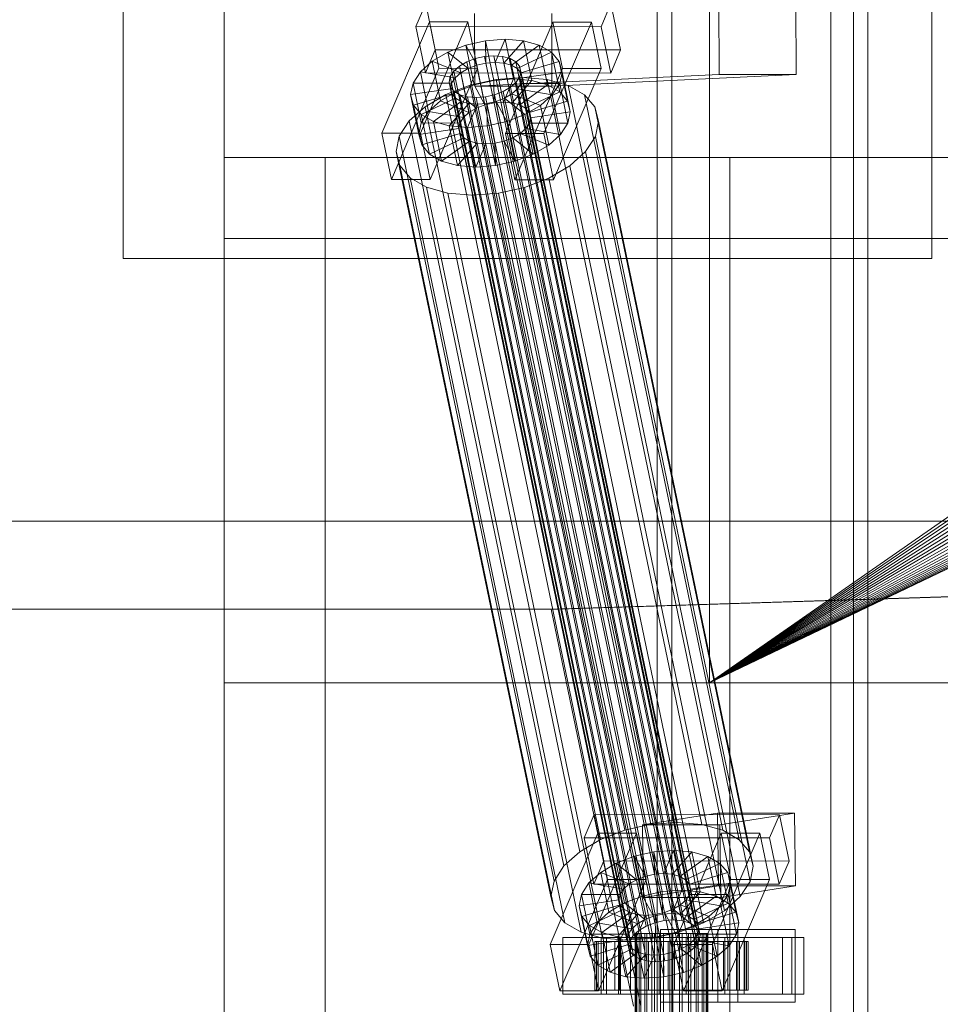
# Model space of a CAD drawing. Header units: millimetres. Extents: x -1970 to 61924, y -58230 to 6847.
# Tile 520 of 656: x 23699 to 23927, y -17870 to -17626. Entities that reach past the tile are written whole.
import ezdxf

# ---------------------------------------------------------------- set-up
doc = ezdxf.new("R2010")
doc.units = ezdxf.units.MM
for name, color, linetype, lineweight in [('COTAS_O', 1, 'Continuous', 0), ('superior_briquetadora', 7, 'Continuous', 0), ('superior_C02', 7, 'Continuous', 0)]:
    doc.layers.add(name, color=color, linetype=linetype, lineweight=lineweight)
doc.dimstyles.new('R19_100', dxfattribs={"dimtxt": 250, "dimasz": 150, "dimexe": 150, "dimexo": 80, "dimgap": 100, "dimtad": 1, "dimtih": 1, "dimtoh": 1, "dimdsep": 46, "dimcen": 0.09, "dimadec": 0, "dimazin": 0, "dimtfac": 1, "dimtdec": 4, "dimtofl": 0, "dimtmove": 0, "dimatfit": 3, "dimfxl": 1, "dimtolj": 1, "dimtzin": 0, "dimarcsym": 0})

# ---------------------------------------------------------------- blocks, each defined once
blk = doc.blocks.new('DIM_R26_38')
at = {"layer": 'COTAS_O'}
for p, q in [((23050.07, -17510), (23005.07, -17660)), ((23750.07, -17510), (23050.07, -17510)), ((23050.07, -19480), (23050.07, -17510)), ((23050.07, -17510), (23095.07, -17660)), ((23050.07, -19480), (23005.07, -19330)), ((23050.07, -19480), (23095.07, -19330)), ((23750.07, -19480), (23050.07, -19480))]:
    blk.add_line(p, q, dxfattribs=at)
blk.add_text('1970 O', height=250, rotation=90, dxfattribs=at).set_placement((22950.07, -18495))

msp = doc.modelspace()

# ---------------------------------------------------------------- linework, layer by layer
at = {"layer": 'superior_briquetadora'}
for p, q in [((23725.067, -17685), (23725.067, -17485)), ((23925.067, -17685), (23925.067, -17485)), ((23750.067, -17660), (23750.067, -17510)), ((23750.067, -18490), (23750.067, -17510)), ((23900.067, -17660), (23900.067, -17510)), ((23750.067, -17790), (23750.067, -17570)), ((23750.067, -17680), (23750.067, -17570)), ((23870.067, -17790), (23870.067, -17570)), ((23870.067, -17583.45), (23870.067, -17790)), ((23750.067, -19330), (23750.067, -17660)), ((23750.067, -17660), (23900.067, -17660)), ((23775.067, -18720.639), (23775.067, -17660)), ((23775.067, -17660), (23875.067, -17660)), ((23775.067, -18674.804), (23775.067, -17660)), ((23875.067, -18720.639), (23875.067, -17660)), ((23875.067, -18674.804), (23875.067, -17660)), ((23900.067, -19330), (23900.067, -17660)), ((23900.067, -18490), (23900.067, -17660)), ((23900.067, -17790), (23900.067, -17660)), ((23900.067, -17660), (25800.067, -17660)), ((25950.067, -17680), (23750.067, -17680)), ((24028.067, -17680), (23870.067, -17790)), ((24028.173, -17682.156), (23870.067, -17790)), ((23725.067, -17685), (23925.067, -17685)), ((24028.49, -17684.292), (23870.067, -17790)), ((24029.015, -17686.386), (23870.067, -17790)), ((24029.742, -17688.419), (23870.067, -17790)), ((24030.665, -17690.371), (23870.067, -17790)), ((24031.775, -17692.223), (23870.067, -17790)), ((24033.061, -17693.957), (23870.067, -17790)), ((24034.511, -17695.556), (23870.067, -17790)), ((24036.111, -17697.006), (23870.067, -17790)), ((24037.845, -17698.292), (23870.067, -17790)), ((24039.697, -17699.402), (23870.067, -17790)), ((24041.648, -17700.325), (23870.067, -17790)), ((24043.681, -17701.053), (23870.067, -17790)), ((24054.359, -17701.577), (23870.067, -17790)), ((24045.775, -17701.577), (23870.067, -17790)), ((24052.224, -17701.894), (23870.067, -17790)), ((24047.911, -17701.894), (23870.067, -17790)), ((24050.067, -17702), (23870.067, -17790)), ((23750.067, -17790), (23900.067, -17790)), ((23750.067, -18210), (23750.067, -17790)), ((23750.067, -17790), (24150.067, -17790)), ((23870.067, -17790), (24150.067, -17790)), ((24350.067, -17790), (23870.067, -17790)), ((23870.067, -17790), (23950.067, -17790)), ((23870.067, -17790), (23879.479, -17790)), ((25830.067, -17790), (23870.067, -17790)), ((23950.067, -17790), (23879.479, -17790)), ((23879.479, -17790), (23880.462, -17790)), ((23950.067, -17790), (23880.462, -17790)), ((23880.462, -17790), (23886.973, -17790)), ((23950.067, -17790), (23886.973, -17790)), ((23886.973, -17790), (23929.237, -17790)), ((23900.067, -18210), (23900.067, -17790)), ((23900.067, -17790), (24150.067, -17790))]:
    msp.add_line(p, q, dxfattribs=at)
at = {"layer": 'superior_C02'}
for p, q in [((23857.171, -17575), (23857.171, -18425)), ((23860.748, -18425), (23860.748, -17575)), ((23905.662, -18425), (23905.662, -17575)), ((23909.239, -17575), (23909.239, -18425)), ((23799.893, -17621.857), (23797.445, -17627.592)), ((23802.274, -17633.325), (23799.893, -17621.857)), ((23843.264, -17627.65), (23845.712, -17621.914)), ((23845.712, -17621.914), (23848.092, -17633.382)), ((23872.43, -17639.486), (23872.354, -17621.488)), ((23891.445, -17621.488), (23891.521, -17639.486)), ((23811.961, -17624.356), (23812.037, -17642.354)), ((23831.128, -17642.354), (23831.052, -17624.356)), ((23800.799, -17626.449), (23789.048, -17653.98)), ((23798.594, -17653.992), (23810.344, -17626.461)), ((23803.179, -17637.917), (23800.799, -17626.449)), ((23800.799, -17626.449), (23810.344, -17626.461)), ((23810.344, -17626.461), (23812.724, -17637.929)), ((23831.344, -17626.487), (23819.594, -17654.019)), ((23829.139, -17654.031), (23840.89, -17626.499)), ((23833.724, -17637.955), (23831.344, -17626.487)), ((23831.344, -17626.487), (23840.89, -17626.499)), ((23840.89, -17626.499), (23843.27, -17637.967)), ((23843.264, -17627.65), (23797.445, -17627.592)), ((23797.445, -17627.592), (23799.826, -17639.061)), ((23845.644, -17639.118), (23843.264, -17627.65)), ((23805.359, -17633.91), (23809.854, -17632.183)), ((23809.854, -17632.183), (23814.693, -17631.1)), ((23809.854, -17632.183), (23812.507, -17637.157)), ((23811.894, -17642.013), (23809.854, -17632.183)), ((23814.693, -17631.1), (23819.545, -17630.735)), ((23814.693, -17631.1), (23814.799, -17636.643)), ((23816.733, -17640.93), (23814.693, -17631.1)), ((23819.545, -17630.735), (23817.097, -17636.47)), ((23824.081, -17631.112), (23819.246, -17636.649)), ((23821.586, -17640.564), (23819.545, -17630.735)), ((23819.545, -17630.735), (23824.081, -17631.112)), ((23827.99, -17632.206), (23821.098, -17637.167)), ((23826.121, -17640.942), (23824.081, -17631.112)), ((23824.081, -17631.112), (23827.99, -17632.206)), ((23830.031, -17642.036), (23827.99, -17632.206)), ((23827.99, -17632.206), (23831.007, -17633.943)), ((23799.826, -17639.061), (23802.274, -17633.325)), ((23801.513, -17636.164), (23805.359, -17633.91)), ((23848.092, -17633.382), (23802.274, -17633.325)), ((23805.359, -17633.91), (23810.377, -17637.975)), ((23807.399, -17643.74), (23805.359, -17633.91)), ((23814.459, -17635.005), (23816.757, -17634.832)), ((23816.757, -17634.832), (23818.906, -17635.011)), ((23861.133, -17848.631), (23816.757, -17634.832)), ((23831.007, -17633.943), (23822.527, -17637.99)), ((23833.048, -17643.772), (23831.007, -17633.943)), ((23831.007, -17633.943), (23832.926, -17636.203)), ((23848.092, -17633.382), (23845.644, -17639.118)), ((23798.579, -17638.79), (23801.513, -17636.164)), ((23801.513, -17636.164), (23808.556, -17639.042)), ((23803.553, -17645.994), (23801.513, -17636.164)), ((23808.216, -17637.404), (23810.037, -17636.336)), ((23810.037, -17636.336), (23812.167, -17635.518)), ((23854.413, -17850.135), (23810.037, -17636.336)), ((23812.507, -17637.157), (23810.377, -17637.975)), ((23812.167, -17635.518), (23814.459, -17635.005)), ((23856.542, -17849.317), (23812.167, -17635.518)), ((23814.799, -17636.643), (23812.507, -17637.157)), ((23812.507, -17637.157), (23814.547, -17646.986)), ((23858.834, -17848.804), (23814.459, -17635.005)), ((23817.097, -17636.47), (23814.799, -17636.643)), ((23814.799, -17636.643), (23816.839, -17646.473)), ((23817.097, -17636.47), (23819.138, -17646.3)), ((23819.246, -17636.649), (23817.097, -17636.47)), ((23818.906, -17635.011), (23820.758, -17635.529)), ((23863.281, -17848.809), (23818.906, -17635.011)), ((23819.246, -17636.649), (23821.286, -17646.479)), ((23821.098, -17637.167), (23819.246, -17636.649)), ((23820.758, -17635.529), (23822.187, -17636.352)), ((23865.133, -17849.328), (23820.758, -17635.529)), ((23821.098, -17637.167), (23823.138, -17646.997)), ((23822.527, -17637.99), (23821.098, -17637.167)), ((23822.187, -17636.352), (23823.096, -17637.422)), ((23866.562, -17850.15), (23822.187, -17636.352)), ((23832.926, -17636.203), (23823.436, -17639.061)), ((23834.967, -17646.033), (23832.926, -17636.203)), ((23832.926, -17636.203), (23833.616, -17638.834)), ((23791.428, -17665.449), (23803.179, -17637.917)), ((23796.758, -17641.61), (23798.579, -17638.79)), ((23798.579, -17638.79), (23807.166, -17640.286)), ((23800.62, -17648.62), (23798.579, -17638.79)), ((23799.826, -17639.061), (23845.644, -17639.118)), ((23812.724, -17637.929), (23800.974, -17665.461)), ((23812.724, -17637.929), (23803.179, -17637.917)), ((23805.963, -17639.983), (23806.826, -17638.648)), ((23806.826, -17638.648), (23808.216, -17637.404)), ((23851.202, -17852.446), (23806.826, -17638.648)), ((23808.556, -17639.042), (23807.166, -17640.286)), ((23852.591, -17851.202), (23808.216, -17637.404)), ((23810.377, -17637.975), (23808.556, -17639.042)), ((23808.556, -17639.042), (23810.596, -17648.872)), ((23810.377, -17637.975), (23812.418, -17647.804)), ((23872.43, -17639.486), (23812.037, -17642.354)), ((23821.974, -17665.487), (23833.724, -17637.955)), ((23822.527, -17637.99), (23824.567, -17647.82)), ((23823.436, -17639.061), (23822.527, -17637.99)), ((23823.096, -17637.422), (23823.422, -17638.668)), ((23867.471, -17851.221), (23823.096, -17637.422)), ((23823.422, -17638.668), (23823.145, -17640.005)), ((23867.798, -17852.467), (23823.422, -17638.668)), ((23823.436, -17639.061), (23825.476, -17648.891)), ((23823.763, -17640.307), (23823.436, -17639.061)), ((23833.616, -17638.834), (23823.763, -17640.307)), ((23891.521, -17639.486), (23831.128, -17642.354)), ((23843.27, -17637.967), (23831.519, -17665.499)), ((23833.616, -17638.834), (23833.03, -17641.655)), ((23835.657, -17648.664), (23833.616, -17638.834)), ((23843.27, -17637.967), (23833.724, -17637.955)), ((23891.521, -17639.486), (23872.43, -17639.486)), ((23796.172, -17644.431), (23796.758, -17641.61)), ((23796.758, -17641.61), (23806.303, -17641.622)), ((23798.798, -17651.44), (23796.758, -17641.61)), ((23804.867, -17644.416), (23810.877, -17642.107)), ((23805.686, -17641.32), (23805.963, -17639.983)), ((23806.012, -17642.566), (23805.686, -17641.32)), ((23850.061, -17855.119), (23805.686, -17641.32)), ((23850.339, -17853.782), (23805.963, -17639.983)), ((23806.303, -17641.622), (23806.026, -17642.958)), ((23807.166, -17640.286), (23806.303, -17641.622)), ((23806.303, -17641.622), (23808.343, -17651.452)), ((23807.166, -17640.286), (23809.206, -17650.116)), ((23811.894, -17642.013), (23807.399, -17643.74)), ((23810.877, -17642.107), (23817.345, -17640.659)), ((23849.131, -17826.416), (23810.877, -17642.107)), ((23816.733, -17640.93), (23811.894, -17642.013)), ((23814.547, -17646.986), (23811.894, -17642.013)), ((23821.586, -17640.564), (23816.733, -17640.93)), ((23816.839, -17646.473), (23816.733, -17640.93)), ((23817.345, -17640.659), (23823.832, -17640.17)), ((23855.6, -17824.968), (23817.345, -17640.659)), ((23819.138, -17646.3), (23821.586, -17640.564)), ((23822.282, -17641.341), (23820.892, -17642.585)), ((23821.286, -17646.479), (23826.121, -17640.942)), ((23826.121, -17640.942), (23821.586, -17640.564)), ((23823.145, -17640.005), (23822.282, -17641.341)), ((23866.657, -17855.139), (23822.282, -17641.341)), ((23822.622, -17642.979), (23823.485, -17641.643)), ((23823.138, -17646.997), (23830.031, -17642.036)), ((23823.145, -17640.005), (23867.52, -17853.804)), ((23823.485, -17641.643), (23823.763, -17640.307)), ((23823.485, -17641.643), (23833.03, -17641.655)), ((23825.525, -17651.473), (23823.485, -17641.643)), ((23823.763, -17640.307), (23825.803, -17650.137)), ((23823.832, -17640.17), (23829.896, -17640.674)), ((23862.087, -17824.479), (23823.832, -17640.17)), ((23830.031, -17642.036), (23826.121, -17640.942)), ((23829.896, -17640.674), (23835.122, -17642.137)), ((23868.15, -17824.984), (23829.896, -17640.674)), ((23833.048, -17643.772), (23830.031, -17642.036)), ((23833.03, -17641.655), (23831.209, -17644.475)), ((23833.03, -17641.655), (23835.071, -17651.485)), ((23835.122, -17642.137), (23839.155, -17644.459)), ((23873.377, -17826.446), (23835.122, -17642.137)), ((23796.172, -17644.431), (23806.026, -17642.958)), ((23796.862, -17647.062), (23796.172, -17644.431)), ((23798.212, -17654.261), (23796.172, -17644.431)), ((23796.862, -17647.062), (23806.352, -17644.204)), ((23799.726, -17647.428), (23804.867, -17644.416)), ((23807.399, -17643.74), (23803.553, -17645.994)), ((23843.122, -17828.725), (23804.867, -17644.416)), ((23806.921, -17643.637), (23806.012, -17642.566)), ((23850.388, -17856.365), (23806.012, -17642.566)), ((23806.026, -17642.958), (23806.352, -17644.204)), ((23806.026, -17642.958), (23808.066, -17652.788)), ((23806.352, -17644.204), (23807.261, -17645.275)), ((23806.352, -17644.204), (23808.393, -17654.034)), ((23808.35, -17644.459), (23806.921, -17643.637)), ((23851.297, -17857.435), (23806.921, -17643.637)), ((23812.418, -17647.804), (23807.399, -17643.74)), ((23810.202, -17644.978), (23808.35, -17644.459)), ((23852.726, -17858.258), (23808.35, -17644.459)), ((23812.037, -17642.354), (23831.128, -17642.354)), ((23816.941, -17644.47), (23814.649, -17644.983)), ((23819.071, -17643.652), (23816.941, -17644.47)), ((23861.317, -17858.269), (23816.941, -17644.47)), ((23820.892, -17642.585), (23819.071, -17643.652)), ((23863.446, -17857.451), (23819.071, -17643.652)), ((23819.411, -17645.29), (23821.232, -17644.223)), ((23865.268, -17856.383), (23820.892, -17642.585)), ((23821.232, -17644.223), (23822.622, -17642.979)), ((23828.275, -17647.101), (23821.232, -17644.223)), ((23821.232, -17644.223), (23823.273, -17654.053)), ((23831.209, -17644.475), (23822.622, -17642.979)), ((23822.622, -17642.979), (23824.662, -17652.809)), ((23824.567, -17647.82), (23833.048, -17643.772)), ((23831.209, -17644.475), (23828.275, -17647.101)), ((23833.249, -17654.305), (23831.209, -17644.475)), ((23834.967, -17646.033), (23833.048, -17643.772)), ((23839.155, -17644.459), (23841.721, -17647.481)), ((23877.41, -17828.768), (23839.155, -17644.459)), ((23798.781, -17649.322), (23807.261, -17645.275)), ((23803.553, -17645.994), (23800.62, -17648.62)), ((23801.798, -17651.059), (23808.691, -17646.098)), ((23810.596, -17648.872), (23803.553, -17645.994)), ((23805.707, -17652.153), (23810.542, -17646.616)), ((23807.261, -17645.275), (23808.691, -17646.098)), ((23807.261, -17645.275), (23809.302, -17655.105)), ((23808.691, -17646.098), (23810.542, -17646.616)), ((23808.691, -17646.098), (23810.731, -17655.927)), ((23812.351, -17645.156), (23810.202, -17644.978)), ((23854.578, -17858.776), (23810.202, -17644.978)), ((23810.243, -17652.53), (23812.691, -17646.795)), ((23810.542, -17646.616), (23812.691, -17646.795)), ((23810.542, -17646.616), (23812.583, -17656.446)), ((23814.649, -17644.983), (23812.351, -17645.156)), ((23856.726, -17858.955), (23812.351, -17645.156)), ((23812.418, -17647.804), (23814.547, -17646.986)), ((23812.691, -17646.795), (23814.989, -17646.622)), ((23812.691, -17646.795), (23814.731, -17656.624)), ((23814.547, -17646.986), (23816.839, -17646.473)), ((23859.025, -17858.782), (23814.649, -17644.983)), ((23814.989, -17646.622), (23817.281, -17646.108)), ((23815.095, -17652.165), (23814.989, -17646.622)), ((23814.989, -17646.622), (23817.03, -17656.451)), ((23816.839, -17646.473), (23819.138, -17646.3)), ((23817.281, -17646.108), (23819.411, -17645.29)), ((23819.934, -17651.082), (23817.281, -17646.108)), ((23817.281, -17646.108), (23819.322, -17655.938)), ((23819.138, -17646.3), (23821.286, -17646.479)), ((23824.43, -17649.355), (23819.411, -17645.29)), ((23819.411, -17645.29), (23821.451, -17655.12)), ((23821.286, -17646.479), (23823.138, -17646.997)), ((23823.138, -17646.997), (23824.567, -17647.82)), ((23825.476, -17648.891), (23834.967, -17646.033)), ((23835.657, -17648.664), (23834.967, -17646.033)), ((23795.804, -17650.939), (23799.726, -17647.428)), ((23798.781, -17649.322), (23796.862, -17647.062)), ((23798.902, -17656.892), (23796.862, -17647.062)), ((23801.798, -17651.059), (23798.781, -17649.322)), ((23800.821, -17659.152), (23798.781, -17649.322)), ((23800.62, -17648.62), (23798.798, -17651.44)), ((23837.981, -17831.737), (23799.726, -17647.428)), ((23809.206, -17650.116), (23800.62, -17648.62)), ((23809.206, -17650.116), (23810.596, -17648.872)), ((23810.596, -17648.872), (23812.418, -17647.804)), ((23824.43, -17649.355), (23819.934, -17651.082)), ((23828.275, -17647.101), (23824.43, -17649.355)), ((23826.47, -17659.184), (23824.43, -17649.355)), ((23824.567, -17647.82), (23825.476, -17648.891)), ((23825.476, -17648.891), (23825.803, -17650.137)), ((23825.803, -17650.137), (23835.657, -17648.664)), ((23830.315, -17656.931), (23828.275, -17647.101)), ((23835.071, -17651.485), (23835.657, -17648.664)), ((23841.721, -17647.481), (23842.643, -17650.998)), ((23879.975, -17831.79), (23841.721, -17647.481)), ((23793.369, -17654.709), (23795.804, -17650.939)), ((23834.059, -17835.248), (23795.804, -17650.939)), ((23798.798, -17651.44), (23798.212, -17654.261)), ((23808.343, -17651.452), (23798.798, -17651.44)), ((23805.707, -17652.153), (23801.798, -17651.059)), ((23803.838, -17660.889), (23801.798, -17651.059)), ((23808.066, -17652.788), (23808.343, -17651.452)), ((23808.343, -17651.452), (23809.206, -17650.116)), ((23819.934, -17651.082), (23815.095, -17652.165)), ((23821.974, -17660.912), (23819.934, -17651.082)), ((23825.525, -17651.473), (23824.662, -17652.809)), ((23825.803, -17650.137), (23825.525, -17651.473)), ((23835.071, -17651.485), (23825.525, -17651.473)), ((23833.249, -17654.305), (23835.071, -17651.485)), ((23842.643, -17650.998), (23841.86, -17654.769)), ((23880.898, -17835.307), (23842.643, -17650.998)), ((23798.594, -17653.992), (23789.048, -17653.98)), ((23789.048, -17653.98), (23791.428, -17665.449)), ((23808.066, -17652.788), (23798.212, -17654.261)), ((23798.212, -17654.261), (23798.902, -17656.892)), ((23800.974, -17665.461), (23798.594, -17653.992)), ((23808.393, -17654.034), (23798.902, -17656.892)), ((23810.243, -17652.53), (23805.707, -17652.153)), ((23807.747, -17661.983), (23805.707, -17652.153)), ((23808.393, -17654.034), (23808.066, -17652.788)), ((23809.302, -17655.105), (23808.393, -17654.034)), ((23815.095, -17652.165), (23810.243, -17652.53)), ((23812.283, -17662.36), (23810.243, -17652.53)), ((23817.136, -17661.995), (23815.095, -17652.165)), ((23829.139, -17654.031), (23819.594, -17654.019)), ((23819.594, -17654.019), (23821.974, -17665.487)), ((23823.273, -17654.053), (23821.451, -17655.12)), ((23824.662, -17652.809), (23823.273, -17654.053)), ((23823.273, -17654.053), (23830.315, -17656.931)), ((23824.662, -17652.809), (23833.249, -17654.305)), ((23831.519, -17665.499), (23829.139, -17654.031)), ((23830.315, -17656.931), (23833.249, -17654.305)), ((23792.586, -17658.48), (23793.369, -17654.709)), ((23831.624, -17839.018), (23793.369, -17654.709)), ((23809.302, -17655.105), (23800.821, -17659.152)), ((23810.731, -17655.927), (23803.838, -17660.889)), ((23812.583, -17656.446), (23807.747, -17661.983)), ((23810.731, -17655.927), (23809.302, -17655.105)), ((23812.583, -17656.446), (23810.731, -17655.927)), ((23814.731, -17656.624), (23812.283, -17662.36)), ((23814.731, -17656.624), (23812.583, -17656.446)), ((23817.03, -17656.451), (23814.731, -17656.624)), ((23819.322, -17655.938), (23817.03, -17656.451)), ((23817.03, -17656.451), (23817.136, -17661.995)), ((23821.451, -17655.12), (23819.322, -17655.938)), ((23819.322, -17655.938), (23821.974, -17660.912)), ((23821.451, -17655.12), (23826.47, -17659.184)), ((23841.86, -17654.769), (23839.424, -17658.539)), ((23841.86, -17654.769), (23880.115, -17839.078)), ((23793.508, -17661.997), (23792.586, -17658.48)), ((23830.84, -17842.789), (23792.586, -17658.48)), ((23798.902, -17656.892), (23800.821, -17659.152)), ((23800.821, -17659.152), (23803.838, -17660.889)), ((23821.974, -17660.912), (23826.47, -17659.184)), ((23826.47, -17659.184), (23830.315, -17656.931)), ((23839.424, -17658.539), (23835.503, -17662.05)), ((23877.679, -17842.848), (23839.424, -17658.539)), ((23803.838, -17660.889), (23807.747, -17661.983)), ((23817.136, -17661.995), (23821.974, -17660.912)), ((23796.073, -17665.019), (23793.508, -17661.997)), ((23831.763, -17846.306), (23793.508, -17661.997)), ((23807.747, -17661.983), (23812.283, -17662.36)), ((23812.283, -17662.36), (23817.136, -17661.995)), ((23835.503, -17662.05), (23830.362, -17665.062)), ((23873.757, -17846.359), (23835.503, -17662.05)), ((23791.428, -17665.449), (23800.974, -17665.461)), ((23800.107, -17667.341), (23796.073, -17665.019)), ((23834.328, -17849.328), (23796.073, -17665.019)), ((23821.974, -17665.487), (23831.519, -17665.499)), ((23830.362, -17665.062), (23824.352, -17667.371)), ((23868.617, -17849.371), (23830.362, -17665.062)), ((23805.333, -17668.803), (23800.107, -17667.341)), ((23838.361, -17851.65), (23800.107, -17667.341)), ((23811.396, -17669.308), (23805.333, -17668.803)), ((23843.588, -17853.113), (23805.333, -17668.803)), ((23817.883, -17668.819), (23811.396, -17669.308)), ((23824.352, -17667.371), (23817.883, -17668.819)), ((23856.138, -17853.128), (23817.883, -17668.819)), ((23862.607, -17851.68), (23824.352, -17667.371)), ((23849.651, -17853.617), (23811.396, -17669.308)), ((15575.415, -17750), (24634.01, -17750)), ((24635.508, -17750), (15576.913, -17750)), ((23830.921, -17771.702), (24524.933, -17750)), ((24526.711, -17750), (23832.7, -17771.702)), ((23401.145, -17771.702), (23830.921, -17771.702)), ((23832.7, -17771.702), (23402.923, -17771.702)), ((23830.921, -17771.702), (23851.323, -17870)), ((23830.921, -17771.702), (23832.7, -17771.702)), ((23853.102, -17870), (23832.7, -17771.702)), ((23872.04, -17822.189), (23853.531, -17825.057)), ((23872.287, -17840.17), (23872.04, -17822.189)), ((23872.04, -17822.189), (23891.13, -17822.189)), ((23872.621, -17825.057), (23891.13, -17822.189)), ((23891.13, -17822.189), (23891.378, -17840.17)), ((23841.549, -17822.549), (23839.1, -17828.285)), ((23843.929, -17834.017), (23841.549, -17822.549)), ((23841.549, -17822.549), (23887.367, -17822.606)), ((23862.087, -17824.479), (23855.6, -17824.968)), ((23868.15, -17824.984), (23862.087, -17824.479)), ((23884.919, -17828.342), (23887.367, -17822.606)), ((23887.367, -17822.606), (23889.747, -17834.074)), ((23842.454, -17827.141), (23830.703, -17854.673)), ((23840.249, -17854.685), (23851.999, -17827.153)), ((23844.834, -17838.609), (23842.454, -17827.141)), ((23842.454, -17827.141), (23851.999, -17827.153)), ((23849.131, -17826.416), (23843.122, -17828.725)), ((23855.6, -17824.968), (23849.131, -17826.416)), ((23851.999, -17827.153), (23854.38, -17838.621)), ((23872.621, -17825.057), (23853.531, -17825.057)), ((23853.531, -17825.057), (23853.778, -17843.038)), ((23872.999, -17827.179), (23861.249, -17854.711)), ((23873.377, -17826.446), (23868.15, -17824.984)), ((23870.794, -17854.723), (23882.545, -17827.191)), ((23872.869, -17843.038), (23872.621, -17825.057)), ((23875.38, -17838.647), (23872.999, -17827.179)), ((23872.999, -17827.179), (23882.545, -17827.191)), ((23877.41, -17828.768), (23873.377, -17826.446)), ((23882.545, -17827.191), (23884.925, -17838.659)), ((23843.122, -17828.725), (23837.981, -17831.737)), ((23884.919, -17828.342), (23839.1, -17828.285)), ((23839.1, -17828.285), (23841.481, -17839.753)), ((23879.975, -17831.79), (23877.41, -17828.768)), ((23887.299, -17839.81), (23884.919, -17828.342)), ((23837.981, -17831.737), (23834.059, -17835.248)), ((23851.509, -17832.875), (23856.348, -17831.792)), ((23856.348, -17831.792), (23861.2, -17831.427)), ((23856.348, -17831.792), (23856.454, -17837.336)), ((23858.388, -17841.622), (23856.348, -17831.792)), ((23861.2, -17831.427), (23858.752, -17837.163)), ((23865.736, -17831.804), (23860.901, -17837.341)), ((23863.241, -17841.257), (23861.2, -17831.427)), ((23861.2, -17831.427), (23865.736, -17831.804)), ((23867.776, -17841.634), (23865.736, -17831.804)), ((23865.736, -17831.804), (23869.646, -17832.898)), ((23880.898, -17835.307), (23879.975, -17831.79)), ((23841.481, -17839.753), (23843.929, -17834.017)), ((23843.168, -17836.856), (23847.014, -17834.603)), ((23889.747, -17834.074), (23843.929, -17834.017)), ((23847.014, -17834.603), (23851.509, -17832.875)), ((23847.014, -17834.603), (23852.032, -17838.667)), ((23849.054, -17844.433), (23847.014, -17834.603)), ((23851.509, -17832.875), (23854.162, -17837.849)), ((23853.549, -17842.705), (23851.509, -17832.875)), ((23869.646, -17832.898), (23862.753, -17837.86)), ((23871.686, -17842.728), (23869.646, -17832.898)), ((23869.646, -17832.898), (23872.663, -17834.635)), ((23889.747, -17834.074), (23887.299, -17839.81)), ((23834.059, -17835.248), (23831.624, -17839.018)), ((23840.235, -17839.482), (23843.168, -17836.856)), ((23843.168, -17836.856), (23850.211, -17839.734)), ((23845.208, -17846.686), (23843.168, -17836.856)), ((23872.663, -17834.635), (23864.182, -17838.682)), ((23874.581, -17836.895), (23865.091, -17839.753)), ((23874.703, -17844.465), (23872.663, -17834.635)), ((23872.663, -17834.635), (23874.581, -17836.895)), ((23876.622, -17846.725), (23874.581, -17836.895)), ((23874.581, -17836.895), (23875.271, -17839.526)), ((23880.115, -17839.078), (23880.898, -17835.307)), ((23831.624, -17839.018), (23830.84, -17842.789)), ((23833.083, -17866.141), (23844.834, -17838.609)), ((23854.38, -17838.621), (23842.629, -17866.153)), ((23854.38, -17838.621), (23844.834, -17838.609)), ((23852.032, -17838.667), (23850.211, -17839.734)), ((23854.162, -17837.849), (23852.032, -17838.667)), ((23852.032, -17838.667), (23854.073, -17848.497)), ((23856.454, -17837.336), (23854.162, -17837.849)), ((23854.162, -17837.849), (23856.202, -17847.679)), ((23858.752, -17837.163), (23856.454, -17837.336)), ((23856.454, -17837.336), (23858.494, -17847.165)), ((23858.752, -17837.163), (23860.793, -17846.992)), ((23860.901, -17837.341), (23858.752, -17837.163)), ((23860.901, -17837.341), (23862.941, -17847.171)), ((23862.753, -17837.86), (23860.901, -17837.341)), ((23862.753, -17837.86), (23864.793, -17847.689)), ((23864.182, -17838.682), (23862.753, -17837.86)), ((23863.629, -17866.179), (23875.38, -17838.647)), ((23864.182, -17838.682), (23866.222, -17848.512)), ((23865.091, -17839.753), (23864.182, -17838.682)), ((23884.925, -17838.659), (23873.175, -17866.191)), ((23884.925, -17838.659), (23875.38, -17838.647)), ((23877.679, -17842.848), (23880.115, -17839.078)), ((23838.413, -17842.302), (23840.235, -17839.482)), ((23840.235, -17839.482), (23848.821, -17840.978)), ((23842.275, -17849.312), (23840.235, -17839.482)), ((23841.481, -17839.753), (23887.299, -17839.81)), ((23848.821, -17840.978), (23847.958, -17842.314)), ((23850.211, -17839.734), (23848.821, -17840.978)), ((23848.821, -17840.978), (23850.861, -17850.808)), ((23850.211, -17839.734), (23852.251, -17849.564)), ((23858.388, -17841.622), (23853.549, -17842.705)), ((23872.287, -17840.17), (23853.778, -17843.038)), ((23863.241, -17841.257), (23858.388, -17841.622)), ((23858.494, -17847.165), (23858.388, -17841.622)), ((23860.793, -17846.992), (23863.241, -17841.257)), ((23862.941, -17847.171), (23867.776, -17841.634)), ((23867.776, -17841.634), (23863.241, -17841.257)), ((23865.091, -17839.753), (23867.131, -17849.583)), ((23865.418, -17840.999), (23865.091, -17839.753)), ((23865.14, -17842.335), (23865.418, -17840.999)), ((23875.271, -17839.526), (23865.418, -17840.999)), ((23865.418, -17840.999), (23867.458, -17850.829)), ((23871.686, -17842.728), (23867.776, -17841.634)), ((23891.378, -17840.17), (23872.287, -17840.17)), ((23891.378, -17840.17), (23872.869, -17843.038)), ((23875.271, -17839.526), (23874.686, -17842.347)), ((23877.312, -17849.356), (23875.271, -17839.526)), ((23830.84, -17842.789), (23831.763, -17846.306)), ((23837.827, -17845.123), (23838.413, -17842.302)), ((23837.827, -17845.123), (23847.681, -17843.65)), ((23838.413, -17842.302), (23847.958, -17842.314)), ((23840.453, -17852.132), (23838.413, -17842.302)), ((23847.958, -17842.314), (23847.681, -17843.65)), ((23847.681, -17843.65), (23848.008, -17844.897)), ((23847.681, -17843.65), (23849.721, -17853.48)), ((23847.958, -17842.314), (23849.999, -17852.144)), ((23853.549, -17842.705), (23849.054, -17844.433)), ((23856.202, -17847.679), (23853.549, -17842.705)), ((23853.778, -17843.038), (23872.869, -17843.038)), ((23862.888, -17844.915), (23864.277, -17843.671)), ((23864.277, -17843.671), (23865.14, -17842.335)), ((23872.864, -17845.167), (23864.277, -17843.671)), ((23864.277, -17843.671), (23866.317, -17853.501)), ((23864.793, -17847.689), (23871.686, -17842.728)), ((23865.14, -17842.335), (23874.686, -17842.347)), ((23867.18, -17852.165), (23865.14, -17842.335)), ((23874.703, -17844.465), (23871.686, -17842.728)), ((23874.686, -17842.347), (23872.864, -17845.167)), ((23873.757, -17846.359), (23877.679, -17842.848)), ((23874.686, -17842.347), (23876.726, -17852.177)), ((23831.763, -17846.306), (23834.328, -17849.328)), ((23838.517, -17847.754), (23837.827, -17845.123)), ((23839.867, -17854.953), (23837.827, -17845.123)), ((23838.517, -17847.754), (23848.008, -17844.897)), ((23840.436, -17850.015), (23848.917, -17845.967)), ((23845.208, -17846.686), (23842.275, -17849.312)), ((23849.054, -17844.433), (23845.208, -17846.686)), ((23852.251, -17849.564), (23845.208, -17846.686)), ((23848.008, -17844.897), (23848.917, -17845.967)), ((23848.008, -17844.897), (23850.048, -17854.726)), ((23848.917, -17845.967), (23850.346, -17846.79)), ((23848.917, -17845.967), (23850.957, -17855.797)), ((23854.073, -17848.497), (23849.054, -17844.433)), ((23858.937, -17846.801), (23861.066, -17845.983)), ((23861.066, -17845.983), (23862.888, -17844.915)), ((23866.085, -17850.047), (23861.066, -17845.983)), ((23861.066, -17845.983), (23863.106, -17855.812)), ((23869.93, -17847.793), (23862.888, -17844.915)), ((23862.888, -17844.915), (23864.928, -17854.745)), ((23866.222, -17848.512), (23874.703, -17844.465)), ((23867.131, -17849.583), (23876.622, -17846.725)), ((23868.617, -17849.371), (23873.757, -17846.359)), ((23872.864, -17845.167), (23869.93, -17847.793)), ((23874.904, -17854.997), (23872.864, -17845.167)), ((23876.622, -17846.725), (23874.703, -17844.465)), ((23877.312, -17849.356), (23876.622, -17846.725)), ((23840.436, -17850.015), (23838.517, -17847.754)), ((23840.557, -17857.584), (23838.517, -17847.754)), ((23843.453, -17851.751), (23850.346, -17846.79)), ((23847.362, -17852.845), (23852.198, -17847.308)), ((23850.346, -17846.79), (23852.198, -17847.308)), ((23850.346, -17846.79), (23852.386, -17856.62)), ((23851.898, -17853.223), (23854.346, -17847.487)), ((23852.198, -17847.308), (23854.346, -17847.487)), ((23852.198, -17847.308), (23854.238, -17857.138)), ((23852.251, -17849.564), (23854.073, -17848.497)), ((23854.073, -17848.497), (23856.202, -17847.679)), ((23854.346, -17847.487), (23856.645, -17847.314)), ((23854.346, -17847.487), (23856.386, -17857.317)), ((23856.202, -17847.679), (23858.494, -17847.165)), ((23858.834, -17848.804), (23856.542, -17849.317)), ((23856.645, -17847.314), (23858.937, -17846.801)), ((23856.75, -17852.857), (23856.645, -17847.314)), ((23856.645, -17847.314), (23858.685, -17857.144)), ((23858.494, -17847.165), (23860.793, -17846.992)), ((23861.133, -17848.631), (23858.834, -17848.804)), ((23861.589, -17851.774), (23858.937, -17846.801)), ((23858.937, -17846.801), (23860.977, -17856.631)), ((23860.793, -17846.992), (23862.941, -17847.171)), ((23863.281, -17848.809), (23861.133, -17848.631)), ((23862.941, -17847.171), (23864.793, -17847.689)), ((23865.133, -17849.328), (23863.281, -17848.809)), ((23864.793, -17847.689), (23866.222, -17848.512)), ((23869.93, -17847.793), (23866.085, -17850.047)), ((23866.222, -17848.512), (23867.131, -17849.583)), ((23871.97, -17857.623), (23869.93, -17847.793)), ((23834.328, -17849.328), (23838.361, -17851.65)), ((23838.361, -17851.65), (23843.588, -17853.113)), ((23843.453, -17851.751), (23840.436, -17850.015)), ((23842.476, -17859.844), (23840.436, -17850.015)), ((23842.275, -17849.312), (23840.453, -17852.132)), ((23850.861, -17850.808), (23842.275, -17849.312)), ((23849.999, -17852.144), (23850.861, -17850.808)), ((23850.861, -17850.808), (23852.251, -17849.564)), ((23852.591, -17851.202), (23851.202, -17852.446)), ((23854.413, -17850.135), (23852.591, -17851.202)), ((23856.542, -17849.317), (23854.413, -17850.135)), ((23877.073, -17851), (23857.982, -17851)), ((23857.982, -17851), (23857.982, -17869)), ((23872.169, -17851), (23857.982, -17851)), ((23866.085, -17850.047), (23861.589, -17851.774)), ((23862.607, -17851.68), (23868.617, -17849.371)), ((23866.562, -17850.15), (23865.133, -17849.328)), ((23868.125, -17859.877), (23866.085, -17850.047)), ((23867.471, -17851.221), (23866.562, -17850.15)), ((23867.131, -17849.583), (23867.458, -17850.829)), ((23867.458, -17850.829), (23867.18, -17852.165)), ((23867.458, -17850.829), (23877.312, -17849.356)), ((23867.798, -17852.467), (23867.471, -17851.221)), ((23872.169, -17869), (23872.169, -17851)), ((23872.169, -17851), (23891.26, -17851)), ((23876.726, -17852.177), (23877.312, -17849.356)), ((23877.073, -17869), (23877.073, -17851)), ((23877.073, -17851), (23891.26, -17851)), ((23891.26, -17851), (23891.26, -17869)), ((23843.317, -17853), (23833.772, -17853)), ((23833.772, -17853), (23833.772, -17867)), ((23848.078, -17853), (23833.772, -17853)), ((23840.453, -17852.132), (23839.867, -17854.953)), ((23849.721, -17853.48), (23839.867, -17854.953)), ((23849.999, -17852.144), (23840.453, -17852.132)), ((23842.134, -17854), (23841.688, -17854)), ((23841.688, -17854), (23851.68, -17854)), ((23841.688, -17866), (23841.688, -17854)), ((23841.688, -17854), (23842.536, -17854)), ((23843.844, -17854), (23842.134, -17854)), ((23842.134, -17854), (23851.891, -17854)), ((23842.134, -17866), (23842.134, -17854)), ((23842.536, -17854), (23852.082, -17854)), ((23842.536, -17866), (23842.536, -17854)), ((23842.536, -17854), (23844.62, -17854)), ((23843.317, -17867), (23843.317, -17853)), ((23843.317, -17853), (23857.624, -17853)), ((23847.362, -17852.845), (23843.453, -17851.751)), ((23845.493, -17861.581), (23843.453, -17851.751)), ((23843.588, -17853.113), (23849.651, -17853.617)), ((23846.7, -17854), (23843.844, -17854)), ((23843.844, -17854), (23852.701, -17854)), ((23843.844, -17866), (23843.844, -17854)), ((23890.437, -17853), (23844.619, -17853)), ((23844.619, -17853), (23844.619, -17867)), ((23847.599, -17853), (23844.619, -17853)), ((23844.62, -17854), (23853.069, -17854)), ((23844.62, -17866), (23844.62, -17854)), ((23844.62, -17854), (23847.797, -17854)), ((23850.508, -17854), (23846.7, -17854)), ((23846.7, -17854), (23854.054, -17854)), ((23846.7, -17866), (23846.7, -17854)), ((23851.898, -17853.223), (23847.362, -17852.845)), ((23849.403, -17862.675), (23847.362, -17852.845)), ((23847.599, -17867), (23847.599, -17853)), ((23847.599, -17853), (23893.417, -17853)), ((23847.797, -17854), (23854.574, -17854)), ((23847.797, -17866), (23847.797, -17854)), ((23847.797, -17854), (23851.852, -17854)), ((23848.078, -17867), (23848.078, -17853)), ((23848.078, -17853), (23857.624, -17853)), ((23849.651, -17853.617), (23856.138, -17853.128)), ((23849.721, -17853.48), (23849.999, -17852.144)), ((23850.048, -17854.726), (23849.721, -17853.48)), ((23850.339, -17853.782), (23850.061, -17855.119)), ((23851.202, -17852.446), (23850.339, -17853.782)), ((23855.01, -17854), (23850.508, -17854)), ((23850.508, -17854), (23855.858, -17854)), ((23850.508, -17866), (23850.508, -17854)), ((23851.891, -17852), (23851.68, -17852)), ((23851.68, -17852), (23852.082, -17852)), ((23851.68, -18148), (23851.68, -17852)), ((23851.68, -17854), (23851.891, -17854)), ((23851.68, -17854), (23851.68, -17866)), ((23852.082, -17854), (23851.68, -17854)), ((23851.852, -17854), (23856.495, -17854)), ((23851.852, -17866), (23851.852, -17854)), ((23851.852, -17854), (23856.509, -17854)), ((23852.701, -17852), (23851.891, -17852)), ((23851.891, -18148), (23851.891, -17852)), ((23851.891, -17854), (23852.701, -17854)), ((23851.891, -17854), (23851.891, -17866)), ((23856.75, -17852.857), (23851.898, -17853.223)), ((23853.938, -17863.052), (23851.898, -17853.223)), ((23852.082, -17852), (23853.069, -17852)), ((23852.082, -18148), (23852.082, -17852)), ((23852.082, -17854), (23852.082, -17866)), ((23853.069, -17854), (23852.082, -17854)), ((23854.054, -17852), (23852.701, -17852)), ((23852.701, -18148), (23852.701, -17852)), ((23852.701, -17854), (23854.054, -17854)), ((23852.701, -17854), (23852.701, -17866)), ((23853.069, -17852), (23854.574, -17852)), ((23853.069, -18148), (23853.069, -17852)), ((23853.069, -17854), (23853.069, -17866)), ((23854.574, -17854), (23853.069, -17854)), ((23855.858, -17852), (23854.054, -17852)), ((23854.054, -18148), (23854.054, -17852)), ((23854.054, -17854), (23855.858, -17854)), ((23854.054, -17854), (23854.054, -17866)), ((23854.574, -17852), (23856.495, -17852)), ((23854.574, -18148), (23854.574, -17852)), ((23854.574, -17854), (23854.574, -17866)), ((23856.495, -17854), (23854.574, -17854)), ((23859.897, -17854), (23855.01, -17854)), ((23855.01, -17854), (23857.99, -17854)), ((23855.01, -17866), (23855.01, -17854)), ((23857.99, -17852), (23855.858, -17852)), ((23855.858, -18148), (23855.858, -17852)), ((23855.858, -17854), (23857.99, -17854)), ((23855.858, -17854), (23855.858, -17866)), ((23856.138, -17853.128), (23862.607, -17851.68)), ((23856.495, -17852), (23858.7, -17852)), ((23856.495, -18148), (23856.495, -17852)), ((23856.495, -17854), (23856.495, -17866)), ((23858.7, -17854), (23856.495, -17854)), ((23856.509, -17854), (23858.7, -17854)), ((23856.509, -17866), (23856.509, -17854)), ((23856.509, -17854), (23861.449, -17854)), ((23861.589, -17851.774), (23856.75, -17852.857)), ((23858.791, -17862.687), (23856.75, -17852.857)), ((23857.624, -17853), (23857.624, -17867)), ((23860.305, -17852), (23857.99, -17852)), ((23857.99, -18148), (23857.99, -17852)), ((23857.99, -17854), (23860.305, -17854)), ((23857.99, -17854), (23857.99, -17866)), ((23858.7, -17852), (23861.04, -17852)), ((23858.7, -18148), (23858.7, -17852)), ((23858.7, -17854), (23858.7, -17866)), ((23861.04, -17854), (23858.7, -17854)), ((23864.836, -17854), (23859.897, -17854)), ((23859.897, -17854), (23860.305, -17854)), ((23859.897, -17866), (23859.897, -17854)), ((23862.645, -17852), (23860.305, -17852)), ((23860.305, -18148), (23860.305, -17852)), ((23860.305, -17854), (23862.645, -17854)), ((23860.305, -17854), (23860.305, -17866)), ((23861.04, -17852), (23863.355, -17852)), ((23861.04, -18148), (23861.04, -17852)), ((23861.449, -17854), (23861.04, -17854)), ((23861.04, -17854), (23861.04, -17866)), ((23863.355, -17854), (23861.04, -17854)), ((23861.449, -17866), (23861.449, -17854)), ((23861.449, -17854), (23866.336, -17854)), ((23863.63, -17861.604), (23861.589, -17851.774)), ((23864.85, -17852), (23862.645, -17852)), ((23862.645, -18148), (23862.645, -17852)), ((23864.836, -17854), (23862.645, -17854)), ((23862.645, -17854), (23864.85, -17854)), ((23862.645, -17854), (23862.645, -17866)), ((23863.355, -17852), (23865.487, -17852)), ((23863.355, -18148), (23863.355, -17852)), ((23866.336, -17854), (23863.355, -17854)), ((23863.355, -17854), (23863.355, -17866)), ((23865.487, -17854), (23863.355, -17854)), ((23873.863, -17853), (23864.317, -17853)), ((23864.317, -17853), (23864.317, -17867)), ((23878.624, -17853), (23864.317, -17853)), ((23869.493, -17854), (23864.836, -17854)), ((23864.836, -17866), (23864.836, -17854)), ((23866.771, -17852), (23864.85, -17852)), ((23864.85, -18148), (23864.85, -17852)), ((23869.493, -17854), (23864.85, -17854)), ((23864.85, -17854), (23866.771, -17854)), ((23864.85, -17854), (23864.85, -17866)), ((23866.317, -17853.501), (23864.928, -17854.745)), ((23865.487, -17852), (23867.291, -17852)), ((23865.487, -18148), (23865.487, -17852)), ((23870.837, -17854), (23865.487, -17854)), ((23865.487, -17854), (23865.487, -17866)), ((23867.291, -17854), (23865.487, -17854)), ((23867.18, -17852.165), (23866.317, -17853.501)), ((23866.317, -17853.501), (23874.904, -17854.997)), ((23866.336, -17866), (23866.336, -17854)), ((23866.336, -17854), (23870.837, -17854)), ((23866.657, -17855.139), (23867.52, -17853.804)), ((23868.277, -17852), (23866.771, -17852)), ((23866.771, -18148), (23866.771, -17852)), ((23873.548, -17854), (23866.771, -17854)), ((23866.771, -17854), (23868.277, -17854)), ((23866.771, -17854), (23866.771, -17866)), ((23876.726, -17852.177), (23867.18, -17852.165)), ((23867.291, -17852), (23868.644, -17852)), ((23867.291, -18148), (23867.291, -17852)), ((23874.645, -17854), (23867.291, -17854)), ((23867.291, -17854), (23867.291, -17866)), ((23868.644, -17854), (23867.291, -17854)), ((23867.52, -17853.804), (23867.798, -17852.467)), ((23869.264, -17852), (23868.277, -17852)), ((23868.277, -18148), (23868.277, -17852)), ((23876.725, -17854), (23868.277, -17854)), ((23868.277, -17854), (23869.264, -17854)), ((23868.277, -17854), (23868.277, -17866)), ((23868.644, -17852), (23869.454, -17852)), ((23868.644, -18148), (23868.644, -17852)), ((23877.501, -17854), (23868.644, -17854)), ((23868.644, -17854), (23868.644, -17866)), ((23869.454, -17854), (23868.644, -17854)), ((23869.665, -17852), (23869.264, -17852)), ((23869.264, -17852), (23869.264, -18148)), ((23869.264, -17854), (23878.809, -17854)), ((23869.264, -17866), (23869.264, -17854)), ((23869.264, -17854), (23869.665, -17854)), ((23869.454, -17852), (23869.665, -17852)), ((23869.454, -18148), (23869.454, -17852)), ((23879.211, -17854), (23869.454, -17854)), ((23869.454, -17854), (23869.454, -17866)), ((23869.665, -17854), (23869.454, -17854)), ((23873.548, -17854), (23869.493, -17854)), ((23869.493, -17866), (23869.493, -17854)), ((23869.665, -18148), (23869.665, -17852)), ((23879.657, -17854), (23869.665, -17854)), ((23869.665, -17854), (23869.665, -17866)), ((23870.837, -17866), (23870.837, -17854)), ((23870.837, -17854), (23874.645, -17854)), ((23876.725, -17854), (23873.548, -17854)), ((23873.548, -17866), (23873.548, -17854)), ((23873.863, -17867), (23873.863, -17853)), ((23873.863, -17853), (23888.169, -17853)), ((23874.645, -17866), (23874.645, -17854)), ((23874.645, -17854), (23877.501, -17854)), ((23874.904, -17854.997), (23876.726, -17852.177)), ((23878.809, -17854), (23876.725, -17854)), ((23876.725, -17866), (23876.725, -17854)), ((23877.501, -17866), (23877.501, -17854)), ((23877.501, -17854), (23879.211, -17854)), ((23878.624, -17867), (23878.624, -17853)), ((23878.624, -17853), (23888.169, -17853)), ((23878.809, -17854), (23878.809, -17866)), ((23879.657, -17854), (23878.809, -17854)), ((23879.211, -17866), (23879.211, -17854)), ((23879.211, -17854), (23879.657, -17854)), ((23879.657, -17866), (23879.657, -17854)), ((23888.169, -17853), (23888.169, -17867)), ((23890.437, -17867), (23890.437, -17853)), ((23890.437, -17853), (23893.417, -17853)), ((23893.417, -17853), (23893.417, -17867)), ((23840.249, -17854.685), (23830.703, -17854.673)), ((23830.703, -17854.673), (23833.083, -17866.141)), ((23839.867, -17854.953), (23840.557, -17857.584)), ((23842.629, -17866.153), (23840.249, -17854.685)), ((23850.048, -17854.726), (23840.557, -17857.584)), ((23850.957, -17855.797), (23842.476, -17859.844)), ((23850.957, -17855.797), (23850.048, -17854.726)), ((23850.061, -17855.119), (23850.388, -17856.365)), ((23850.388, -17856.365), (23851.297, -17857.435)), ((23852.386, -17856.62), (23850.957, -17855.797)), ((23863.106, -17855.812), (23860.977, -17856.631)), ((23870.794, -17854.723), (23861.249, -17854.711)), ((23861.249, -17854.711), (23863.629, -17866.179)), ((23864.928, -17854.745), (23863.106, -17855.812)), ((23863.106, -17855.812), (23868.125, -17859.877)), ((23863.446, -17857.451), (23865.268, -17856.383)), ((23864.928, -17854.745), (23871.97, -17857.623)), ((23865.268, -17856.383), (23866.657, -17855.139)), ((23873.175, -17866.191), (23870.794, -17854.723)), ((23871.97, -17857.623), (23874.904, -17854.997)), ((23840.557, -17857.584), (23842.476, -17859.844)), ((23852.386, -17856.62), (23845.493, -17861.581)), ((23854.238, -17857.138), (23849.403, -17862.675)), ((23851.297, -17857.435), (23852.726, -17858.258)), ((23854.238, -17857.138), (23852.386, -17856.62)), ((23852.726, -17858.258), (23854.578, -17858.776)), ((23856.386, -17857.317), (23853.938, -17863.052)), ((23856.386, -17857.317), (23854.238, -17857.138)), ((23854.578, -17858.776), (23856.726, -17858.955)), ((23858.685, -17857.144), (23856.386, -17857.317)), ((23856.726, -17858.955), (23859.025, -17858.782)), ((23860.977, -17856.631), (23858.685, -17857.144)), ((23858.685, -17857.144), (23858.791, -17862.687)), ((23859.025, -17858.782), (23861.317, -17858.269)), ((23860.977, -17856.631), (23863.63, -17861.604)), ((23861.317, -17858.269), (23863.446, -17857.451)), ((23868.125, -17859.877), (23871.97, -17857.623)), ((23842.476, -17859.844), (23845.493, -17861.581)), ((23863.63, -17861.604), (23868.125, -17859.877)), ((23845.493, -17861.581), (23849.403, -17862.675)), ((23849.403, -17862.675), (23853.938, -17863.052)), ((23853.938, -17863.052), (23858.791, -17862.687)), ((23858.791, -17862.687), (23863.63, -17861.604)), ((23833.083, -17866.141), (23842.629, -17866.153)), ((23851.68, -17866), (23841.688, -17866)), ((23841.688, -17866), (23842.134, -17866)), ((23842.536, -17866), (23841.688, -17866)), ((23851.891, -17866), (23842.134, -17866)), ((23842.134, -17866), (23843.844, -17866)), ((23852.082, -17866), (23842.536, -17866)), ((23844.62, -17866), (23842.536, -17866)), ((23852.701, -17866), (23843.844, -17866)), ((23843.844, -17866), (23846.7, -17866)), ((23853.069, -17866), (23844.62, -17866)), ((23847.797, -17866), (23844.62, -17866)), ((23854.054, -17866), (23846.7, -17866)), ((23846.7, -17866), (23850.508, -17866)), ((23854.574, -17866), (23847.797, -17866)), ((23851.852, -17866), (23847.797, -17866)), ((23855.858, -17866), (23850.508, -17866)), ((23850.508, -17866), (23855.01, -17866)), ((23851.891, -17866), (23851.68, -17866)), ((23851.68, -17866), (23852.082, -17866)), ((23856.495, -17866), (23851.852, -17866)), ((23856.509, -17866), (23851.852, -17866)), ((23852.701, -17866), (23851.891, -17866)), ((23852.082, -17866), (23853.069, -17866)), ((23854.054, -17866), (23852.701, -17866)), ((23853.069, -17866), (23854.574, -17866)), ((23855.858, -17866), (23854.054, -17866)), ((23854.574, -17866), (23856.495, -17866)), ((23857.99, -17866), (23855.01, -17866)), ((23855.01, -17866), (23859.897, -17866)), ((23857.99, -17866), (23855.858, -17866)), ((23856.495, -17866), (23858.7, -17866)), ((23858.7, -17866), (23856.509, -17866)), ((23861.449, -17866), (23856.509, -17866)), ((23860.305, -17866), (23857.99, -17866)), ((23858.7, -17866), (23861.04, -17866)), ((23860.305, -17866), (23859.897, -17866)), ((23859.897, -17866), (23864.836, -17866)), ((23862.645, -17866), (23860.305, -17866)), ((23861.04, -17866), (23861.449, -17866)), ((23861.04, -17866), (23863.355, -17866)), ((23866.336, -17866), (23861.449, -17866)), ((23864.85, -17866), (23862.645, -17866)), ((23862.645, -17866), (23864.836, -17866)), ((23863.355, -17866), (23866.336, -17866)), ((23863.355, -17866), (23865.487, -17866)), ((23863.629, -17866.179), (23873.175, -17866.191)), ((23864.836, -17866), (23869.493, -17866)), ((23866.771, -17866), (23864.85, -17866)), ((23864.85, -17866), (23869.493, -17866)), ((23865.487, -17866), (23870.837, -17866)), ((23865.487, -17866), (23867.291, -17866)), ((23870.837, -17866), (23866.336, -17866)), ((23868.277, -17866), (23866.771, -17866)), ((23866.771, -17866), (23873.548, -17866)), ((23867.291, -17866), (23874.645, -17866)), ((23867.291, -17866), (23868.644, -17866)), ((23869.264, -17866), (23868.277, -17866)), ((23868.277, -17866), (23876.725, -17866)), ((23868.644, -17866), (23877.501, -17866)), ((23868.644, -17866), (23869.454, -17866)), ((23878.809, -17866), (23869.264, -17866)), ((23869.665, -17866), (23869.264, -17866)), ((23869.454, -17866), (23879.211, -17866)), ((23869.454, -17866), (23869.665, -17866)), ((23869.493, -17866), (23873.548, -17866)), ((23869.665, -17866), (23879.657, -17866)), ((23874.645, -17866), (23870.837, -17866)), ((23873.548, -17866), (23876.725, -17866)), ((23877.501, -17866), (23874.645, -17866)), ((23876.725, -17866), (23878.809, -17866)), ((23879.211, -17866), (23877.501, -17866)), ((23878.809, -17866), (23879.657, -17866)), ((23879.657, -17866), (23879.211, -17866)), ((23833.772, -17867), (23843.317, -17867)), ((23833.772, -17867), (23848.078, -17867)), ((23857.624, -17867), (23843.317, -17867)), ((23844.619, -17867), (23890.437, -17867)), ((23844.619, -17867), (23847.599, -17867)), ((23893.417, -17867), (23847.599, -17867)), ((23857.624, -17867), (23848.078, -17867)), ((23864.317, -17867), (23873.863, -17867)), ((23864.317, -17867), (23878.624, -17867)), ((23888.169, -17867), (23873.863, -17867)), ((23888.169, -17867), (23878.624, -17867)), ((23893.417, -17867), (23890.437, -17867)), ((23857.982, -17869), (23877.073, -17869)), ((23872.169, -17869), (23857.982, -17869)), ((23891.26, -17869), (23872.169, -17869)), ((23891.26, -17869), (23877.073, -17869))]:
    msp.add_line(p, q, dxfattribs=at)

# ---------------------------------------------------------------- dimensions: what is measured, and where the dimension line sits
at = {"layer": 'COTAS_O'}
dim = msp.add_aligned_dim(p1=(23750.067, -19480), p2=(23750.067, -17510), distance=700, text='<> O', dimstyle='R19_100', dxfattribs=at)
dim.commit()
dim.dimension.update_dxf_attribs({"geometry": 'DIM_R26_38', "text_midpoint": (23050.067, -18495)})

doc.saveas('drawing.dxf')
